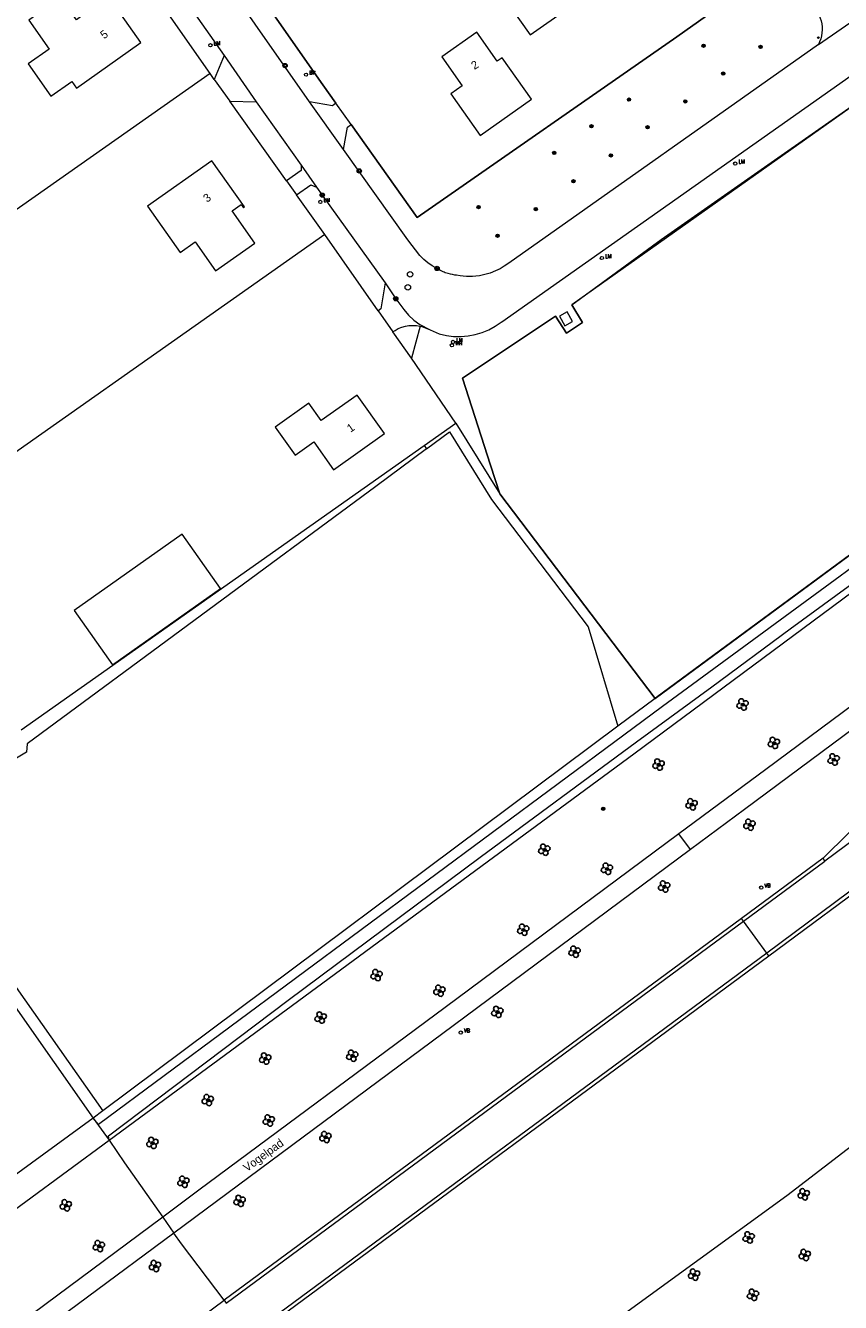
# Model space of a CAD drawing. Header units: metres. Extents: x 138165 to 154469, y 480134 to 494189.
# Tile 425 of 656: x 150610 to 150733, y 484006 to 484200. Entities that reach past the tile are written whole.
import ezdxf

# ---------------------------------------------------------------- set-up
doc = ezdxf.new("R2010")
doc.units = ezdxf.units.M
doc.header["$LTSCALE"] = 0.001
doc.header["$MEASUREMENT"] = 0
doc.layers.add('export', color=7, linetype='Continuous')
for name, color, linetype, lineweight in [('Level 5', 7, 'Continuous', 0), ('TOP-L-terrein schutting raster hek leuning', 7, 'Continuous', 0), ('TOP-L-topo objecten punt', 7, 'Continuous', 0), ('TOP-L-topo objecten vlak', 7, 'Continuous', 0), ('TOP-T-topo huisnummering naamgeving', 7, 'Continuous', 0)]:
    doc.layers.add(name, color=color, linetype=linetype, lineweight=lineweight)
doc.styles.add('Style-INTL_ISO', font='INTL_ISO.shx')
doc.styles.add('Style-STANDARD', font='STANDARD.shx')

# ---------------------------------------------------------------- blocks, each defined once
blk = doc.blocks.new('24')
at = {"layer": 'TOP-L-topo objecten punt', "color": 7, "linetype": 'Continuous', "lineweight": 0}
for radius in [0.025, 0.0182, 0.0115, 0.005]:
    blk.add_circle((0, 0), radius, dxfattribs=at)
blk = doc.blocks.new('72')
at = {"layer": 'TOP-L-topo objecten punt', "color": 7, "linetype": 'Continuous', "lineweight": 0}
blk.add_circle((0, 0), 0.025, dxfattribs=at)
at = {"layer": 'TOP-L-topo objecten punt', "color": 7, "linetype": 'Continuous', "lineweight": 0, "style": 'Style-STANDARD'}
blk.add_text('BK', height=0.06, dxfattribs=at).set_placement((0.0483, 0))
blk = doc.blocks.new('39')
at = {"layer": 'TOP-L-topo objecten punt', "color": 7, "linetype": 'Continuous', "lineweight": 0}
for p, q in [((0.0175, 0.0175), (-0.0175, 0.0175)), ((-0.0175, 0.0175), (-0.0175, -0.0175)), ((0.0175, 0.0175), (0.0175, -0.0175)), ((0.0175, -0.0175), (-0.0175, -0.0175))]:
    blk.add_line(p, q, dxfattribs=at)
blk.add_circle((0, 0), 0.0332, dxfattribs=at)
blk = doc.blocks.new('*U13')
at = {"layer": 'Level 5', "color": 7, "linetype": 'Continuous', "lineweight": 0}
blk.add_circle((0, 0), 0.0415, dxfattribs=at)
blk = doc.blocks.new('150')
at = {"layer": 'Level 5', "color": 7, "linetype": 'Continuous', "lineweight": 0}
blk.add_blockref('*U13', (0, 0), dxfattribs=at)
blk = doc.blocks.new('10')
at = {"layer": 'TOP-L-topo objecten punt', "linetype": 'Continuous', "lineweight": 0}
blk.add_circle((0, 0), 0.0125, dxfattribs=at)
blk = doc.blocks.new('16')
at = {"layer": 'TOP-L-topo objecten punt', "color": 7, "linetype": 'Continuous', "lineweight": 0}
blk.add_circle((0, 0), 0.025, dxfattribs=at)
at = {"layer": 'TOP-L-topo objecten punt', "color": 7, "linetype": 'Continuous', "lineweight": 0, "style": 'Style-STANDARD'}
blk.add_text('LM', height=0.06, dxfattribs=at).set_placement((0.0483, 0))
blk = doc.blocks.new('14')
at = {"layer": 'TOP-L-topo objecten punt', "color": 7, "linetype": 'Continuous', "lineweight": 0}
blk.add_circle((0, 0), 0.025, dxfattribs=at)
at = {"layer": 'TOP-L-topo objecten punt', "color": 7, "linetype": 'Continuous', "lineweight": 0, "style": 'Style-STANDARD'}
blk.add_text('VB', height=0.06, dxfattribs=at).set_placement((0.0483, 0))
blk = doc.blocks.new('302')
at = {"layer": 'TOP-L-topo objecten punt', "color": 7, "linetype": 'Continuous', "lineweight": 0}
blk.add_circle((0, 0), 0.025, dxfattribs=at)
at = {"layer": 'TOP-L-topo objecten punt', "color": 7, "linetype": 'Continuous', "lineweight": 0, "style": 'Style-STANDARD'}
blk.add_text('WH', height=0.06, dxfattribs=at).set_placement((0.0483, 0))
blk = doc.blocks.new('SGR-BOOM_GBKN')
for centre, start, end in [((-0.246, -0.1), 67.12443, 157.12443), ((-0.1, 0.246), 157.12443, 247.12443), ((-0.1, 0.246), 337.12443, 157.12443), ((0.246, 0.1), 247.12443, 337.12443), ((-0.246, -0.1), 157.12443, 337.12443), ((0.1, -0.246), 157.12443, 337.12443), ((0.1, -0.246), 337.12443, 67.12443)]:
    blk.add_arc(centre, 0.188, start, end)
at = {"extrusion": (0, 0, -1)}
blk.add_arc((-0.246, 0.1), 0.188, 22.87557, 202.87557, dxfattribs=at)

msp = doc.modelspace()

# ---------------------------------------------------------------- linework, layer by layer
at = {"layer": 'TOP-L-terrein schutting raster hek leuning', "flags": 128}
for points in [[(150656.73, 484188.69), (150654.75, 484191.48), (150640.4, 484211.99)], [(150723.36, 484209.28), (150708.61, 484198.78), (150669.08, 484171.34), (150659.04, 484185.44)], [(150705.28, 484098.21), (150767.95, 484144.36), (150778.91, 484152.43), (150769.07, 484165.52), (150746.93, 484196.43), (150692.61, 484158.06), (150694.23, 484155.38), (150691.84, 484153.72), (150690.16, 484156.31)], [(150663.16, 484157.14), (150655.04, 484168.75)], [(150690.16, 484156.31), (150676.01, 484146.91), (150680.26, 484133.66), (150681.66, 484129.29)], [(150681.66, 484129.29), (150705.28, 484098.21)]]:
    msp.add_lwpolyline(points, dxfattribs=at)
at = {"layer": 'TOP-L-topo objecten vlak', "flags": 128}
for points in [[(150670.54, 484136.14), (150662.82, 484130.45), (150609.76, 484091.29), (150609.65, 484090.02), (150601.83, 484085.37), (150363.58, 484423.26), (150353.58, 484416.11), (150609.43, 484052.39), (150621.3, 484035.51)], [(150652.74, 484188.9), (150636.2, 484212.58), (150627.45, 484224.77)], [(150680.54, 484207.19), (150686.29, 484199.06), (150703.48, 484211.15), (150697.7, 484219.27), (150680.54, 484207.19)], [(150637.6, 484193.21), (150624.66, 484211.71)], [(150628.96, 484211.29), (150639.74, 484195.96)], [(150640.4, 484211.99), (150654.75, 484191.48), (150656.73, 484188.69)], [(150659.04, 484185.44), (150669.08, 484171.34), (150708.61, 484198.78), (150723.36, 484209.28)], [(150725.43, 484209.12), (150729.53, 484203.24), (150729.81, 484202.87), (150730.05, 484202.48), (150730.25, 484202.07), (150730.42, 484201.64), (150730.55, 484201.2), (150730.64, 484200.75), (150730.69, 484200.29), (150730.7, 484199.83), (150730.66, 484199.37), (150730.59, 484198.92), (150730.48, 484198.47), (150730.32, 484198.04), (150730.13, 484197.62)], [(150616.55, 484192.01), (150617.27, 484190.99), (150627.08, 484197.9), (150622.19, 484204.85), (150618.45, 484202.22), (150617.28, 484201.39), (150614.92, 484204.74), (150610.02, 484201.29), (150613.1, 484196.91), (150609.91, 484194.67), (150613.37, 484189.76), (150616.55, 484192.01)], [(150730.13, 484197.62), (150737.06, 484202.38)], [(150672.84, 484195.73), (150675.94, 484191.33), (150674.22, 484190.12), (150678.69, 484183.77), (150686.49, 484189.28), (150682.03, 484195.59), (150681.28, 484195.08), (150678.18, 484199.49), (150672.84, 484195.73)], [(150730.13, 484197.62), (150683.02, 484164.4), (150682.33, 484163.92), (150681.71, 484163.53), (150681.01, 484163.21), (150680.18, 484162.86), (150679.38, 484162.64), (150678.57, 484162.47), (150678.01, 484162.39), (150677.54, 484162.36), (150676.94, 484162.35), (150676.58, 484162.35), (150676.11, 484162.38), (150675.65, 484162.43), (150675.08, 484162.53), (150674.83, 484162.57), (150674.45, 484162.64), (150674.16, 484162.71), (150673.8, 484162.8), (150673.38, 484162.93), (150673.2, 484162.99), (150673.03, 484163.07), (150672.64, 484163.25), (150672.53, 484163.31), (150672.38, 484163.4), (150671.4, 484163.98), (150670.74, 484164.43), (150670.11, 484164.95), (150669.5, 484165.52), (150667.66, 484167.93), (150657.88, 484181.64)], [(150671.1, 484154.22), (150672.47, 484153.64), (150673.55, 484153.38), (150674.64, 484153.24), (150675.75, 484153.22), (150676.85, 484153.31), (150677.94, 484153.51), (150679, 484153.83), (150680.02, 484154.26), (150680.98, 484154.79), (150681.89, 484155.42), (150681.97, 484155.48), (150740.82, 484196.92), (150740.62, 484197.21)], [(150639.74, 484195.96), (150638.24, 484192.31)], [(150639.74, 484195.96), (150644.63, 484188.88)], [(150681.66, 484129.29), (150680.26, 484133.66), (150676.01, 484146.91), (150690.16, 484156.31), (150691.84, 484153.72), (150694.23, 484155.38), (150692.61, 484158.06), (150706.2, 484167.98), (150746.93, 484196.43), (150769.07, 484165.52)], [(150637.6, 484193.21), (150571.2, 484146.59)], [(150638.24, 484192.31), (150637.6, 484193.21)], [(150638.24, 484192.31), (150640.59, 484189.02)], [(150649.24, 484176.89), (150640.59, 484189.02)], [(150640.59, 484189.02), (150644.63, 484188.88)], [(150644.63, 484188.88), (150651.45, 484179.26)], [(150656.73, 484188.69), (150656.2, 484188.29), (150652.74, 484188.9)], [(150657.88, 484181.64), (150652.74, 484188.9)], [(150659.04, 484185.44), (150656.73, 484188.69)], [(150657.88, 484181.64), (150658.49, 484185.03), (150659.04, 484185.44)], [(150642.85, 484172.92), (150637.89, 484179.95), (150628.08, 484173.04), (150633.04, 484166.01), (150635.33, 484167.62), (150638.44, 484163.21), (150644.41, 484167.42), (150640.96, 484172.32), (150642.33, 484173.29), (150642.68, 484172.8), (150642.85, 484172.92)], [(150651.45, 484179.26), (150651.45, 484178.46), (150649.24, 484176.89)], [(150651.45, 484179.26), (150653.8, 484175.94)], [(150649.24, 484176.89), (150650.74, 484174.78)], [(150650.74, 484174.78), (150652.91, 484176.26), (150653.8, 484175.94)], [(150653.8, 484175.94), (150654.67, 484174.72), (150664.23, 484161.37)], [(150655.04, 484168.75), (150650.74, 484174.78)], [(150655.04, 484168.75), (150588.65, 484122.01)], [(150663.16, 484157.14), (150655.04, 484168.75)], [(150664.23, 484161.37), (150663.55, 484157.41), (150663.16, 484157.14)], [(150664.23, 484161.37), (150665.85, 484158.97), (150667.08, 484157.31), (150667.8, 484156.47), (150668.61, 484155.72), (150669.48, 484155.04), (150671.1, 484154.22)], [(150663.16, 484157.14), (150665.4, 484153.95)], [(150692.74, 484155.53), (150691.92, 484156.97), (150690.76, 484156.3), (150691.58, 484154.86), (150692.74, 484155.53)], [(150665.4, 484153.95), (150665.73, 484154.16), (150666.23, 484154.42), (150666.75, 484154.63), (150667.3, 484154.78), (150667.85, 484154.88), (150668.42, 484154.92), (150668.98, 484154.9), (150669.54, 484154.81)], [(150669.54, 484154.81), (150668.22, 484149.91)], [(150669.54, 484154.81), (150669.8, 484154.73), (150671.1, 484154.22)], [(150668.22, 484149.91), (150665.4, 484153.95)], [(150622.27, 484031.06), (150702.06, 484089.78), (150771.72, 484141.44), (150781.55, 484148.97), (150781.49, 484149.26), (150781.38, 484149.61), (150781.23, 484149.96), (150781.04, 484150.28)], [(150622.27, 484031.06), (150622.15, 484031.71), (150649.5, 484052.36), (150678.66, 484074.07), (150702.47, 484091.6), (150713.92, 484099.98), (150725.83, 484108.78), (150734.68, 484115.23), (150743.13, 484121.5), (150763.58, 484136.82), (150777.62, 484147.12), (150779.35, 484148.38), (150779.53, 484149.01), (150779.27, 484149.62), (150778.85, 484149.88), (150778.33, 484149.88), (150777.62, 484149.6), (150776.59, 484148.92), (150761.45, 484137.33), (150706.42, 484096.99), (150700.54, 484092.63), (150620.65, 484033.44), (150619.83, 484034.41)], [(150674.99, 484140.03), (150668.22, 484149.91)], [(150654.52, 484140.46), (150652.64, 484143.08), (150647.52, 484139.45), (150650.52, 484135.21), (150653.38, 484137.22), (150656.38, 484132.97), (150664.14, 484138.47), (150659.97, 484144.33), (150654.52, 484140.46)], [(150767.95, 484144.36), (150705.6, 484098.45), (150705.28, 484098.21)], [(150670.18, 484136.64), (150674.99, 484140.03)], [(150670.54, 484136.14), (150674.04, 484138.72), (150680.42, 484128.44), (150695.11, 484109.11), (150699.61, 484093.98)], [(150674.99, 484140.03), (150681.66, 484129.29)], [(150608.87, 484093.44), (150670.18, 484136.64)], [(150670.18, 484136.64), (150670.54, 484136.14)], [(150824.95, 484135.77), (150734.78, 484068.76), (150722.27, 484059.51)], [(150722.58, 484059.09), (150809.57, 484123.44), (150825.33, 484135.26)], [(150210.66, 483625.3), (150199.23, 483645.56), (150201.48, 483658.88), (150249.47, 483693.09), (150338.78, 483756.99), (150367.68, 483762.87), (150725.31, 484022.66), (150864.73, 484129.62)], [(150705.28, 484098.21), (150681.66, 484129.29)], [(150639.18, 484114.92), (150633.37, 484123.2), (150616.94, 484111.6), (150622.75, 484103.32), (150639.18, 484114.92)], [(150790.82, 484117.74), (150731.13, 484073.49)], [(150758.95, 484114.73), (150722.13, 484087.41), (150708.92, 484077.61)], [(150753.92, 484107.31), (150718.87, 484081.31), (150710.69, 484075.24)], [(150705.28, 484098.21), (150699.61, 484093.98)], [(150730.85, 484073.91), (150746.14, 484088.96), (150754.21, 484094.95)], [(150699.61, 484093.98), (150621.3, 484035.51)], [(150708.92, 484077.61), (150673.36, 484051.23), (150635.9, 484023.45), (150630.39, 484019.36)], [(150710.69, 484075.24), (150708.92, 484077.61)], [(150710.69, 484075.24), (150674.57, 484048.43), (150632.09, 484016.94)], [(150730.85, 484073.91), (150718.43, 484064.75)], [(150718.73, 484064.34), (150731.13, 484073.49)], [(150731.13, 484073.49), (150730.85, 484073.91)], [(150718.43, 484064.75), (150639.74, 484006.72)], [(150640.05, 484006.31), (150718.73, 484064.34)], [(150718.73, 484064.34), (150718.43, 484064.75)], [(150722.27, 484059.51), (150718.73, 484064.34)], [(150722.27, 484059.51), (150643.74, 484001.53)], [(150644.05, 484001.11), (150722.58, 484059.09)], [(150722.58, 484059.09), (150722.27, 484059.51)], [(150607.94, 484051.34), (150619.83, 484034.41)], [(150619.83, 484034.41), (150581.46, 484006.47)], [(150621.3, 484035.51), (150619.83, 484034.41)], [(150619.83, 484034.41), (150622.27, 484031.06)], [(150581.46, 484006.47), (150584.16, 484003.1), (150622.27, 484031.06)], [(150622.27, 484031.06), (150624.6, 484027.62), (150630.39, 484019.36)], [(150630.39, 484019.36), (150594.48, 483992.73), (150592.12, 483991.06)], [(150630.39, 484019.36), (150632.09, 484016.94)], [(150632.09, 484016.94), (150605.83, 483997.47), (150550.04, 483956.45)], [(150639.74, 484006.72), (150633.24, 484015.31), (150632.09, 484016.94)], [(150557.34, 483946.39), (150636.38, 484004.24), (150639.74, 484006.72)], [(150639.74, 484006.72), (150640.05, 484006.31)]]:
    msp.add_lwpolyline(points, dxfattribs=at)

# ---------------------------------------------------------------- block references
at = {"layer": 'export', "xscale": 2, "yscale": 2, "zscale": 2}
for p in [(150718.6, 484097.29), (150723.36, 484091.44), (150705.82, 484088.15), (150732.45, 484088.93), (150710.84, 484082.11), (150719.65, 484079.01), (150688.44, 484075.21), (150697.96, 484072.31), (150706.67, 484069.62), (150685.23, 484063.05), (150693.04, 484059.71), (150662.92, 484056.15), (150672.49, 484053.77), (150681.29, 484050.56), (150654.42, 484049.69), (150645.98, 484043.46), (150659.22, 484043.9), (150637.25, 484037.16), (150646.53, 484034.05), (150655.14, 484031.53), (150628.83, 484030.64), (150633.54, 484024.73), (150642.09, 484021.83), (150727.9, 484022.83), (150615.65, 484021.16), (150719.52, 484016.27), (150620.68, 484014.96), (150728.06, 484013.61), (150629.21, 484011.93), (150711.22, 484010.62), (150720.18, 484007.55)]:
    msp.add_blockref('SGR-BOOM_GBKN', p, dxfattribs=at)
at = {"layer": 'TOP-L-topo objecten punt', "xscale": 10, "yscale": 10, "zscale": 10}
for name, p in [('16', (150637.66, 484197.5)), ('24', (150712.67, 484197.43)), ('24', (150721.34, 484197.25)), ('10', (150730.13, 484198.66)), ('39', (150649.01, 484194.41)), ('72', (150652.19, 484193.03)), ('24', (150715.66, 484193.19)), ('24', (150701.32, 484189.24)), ('24', (150709.89, 484188.97)), ('24', (150695.6, 484185.19)), ('24', (150704.15, 484185.03)), ('24', (150689.95, 484181.13)), ('24', (150698.56, 484180.76)), ('16', (150717.48, 484179.52)), ('39', (150660.28, 484178.4)), ('24', (150692.86, 484176.82)), ('16', (150654.37, 484173.68)), ('39', (150654.67, 484174.72)), ('24', (150678.45, 484172.9)), ('24', (150687.14, 484172.6)), ('24', (150681.32, 484168.55)), ('39', (150672.13, 484163.57)), ('16', (150697.2, 484165.16)), ('150', (150668.02, 484162.68)), ('150', (150667.68, 484160.7)), ('39', (150665.85, 484158.97)), ('302', (150674.38, 484151.9)), ('16', (150674.55, 484152.4)), ('24', (150718.63, 484097.26)), ('24', (150723.39, 484091.41)), ('24', (150705.85, 484088.12)), ('24', (150732.48, 484088.9)), ('24', (150697.4, 484081.44)), ('24', (150710.87, 484082.08)), ('24', (150719.68, 484078.98)), ('24', (150688.47, 484075.18)), ('24', (150697.99, 484072.28)), ('24', (150706.7, 484069.59)), ('14', (150721.44, 484069.47)), ('24', (150685.26, 484063.01)), ('24', (150693.07, 484059.68)), ('24', (150662.95, 484056.12)), ('24', (150672.52, 484053.73)), ('24', (150654.45, 484049.66)), ('24', (150681.32, 484050.53)), ('14', (150675.72, 484047.42)), ('24', (150646.01, 484043.43)), ('24', (150659.25, 484043.87)), ('24', (150637.29, 484037.13)), ('24', (150646.56, 484034.02)), ('24', (150628.86, 484030.61)), ('24', (150655.17, 484031.5)), ('24', (150633.57, 484024.7)), ('24', (150727.92, 484022.79)), ('24', (150615.68, 484021.13)), ('24', (150642.12, 484021.8)), ('24', (150719.55, 484016.23)), ('24', (150620.71, 484014.93)), ('24', (150728.09, 484013.58)), ('24', (150629.24, 484011.9)), ('24', (150711.25, 484010.59)), ('24', (150720.21, 484007.52))]:
    msp.add_blockref(name, p, dxfattribs=at)

# ---------------------------------------------------------------- texts
at = {"layer": 'TOP-T-topo huisnummering naamgeving', "style": 'Style-INTL_ISO'}
for s, rotation, p in [('5', 36.8, (150621.47, 484198.38)), ('2', 32.6, (150677.81, 484193.74)), ('3', 36.7, (150637.14, 484173.54)), ('1', 34.4, (150658.95, 484138.58)), ('Vogelpad', 36.1, (150643.21, 484026.2))]:
    msp.add_text(s, height=1.25, rotation=rotation, dxfattribs=at).set_placement(p)

doc.saveas('drawing.dxf')
